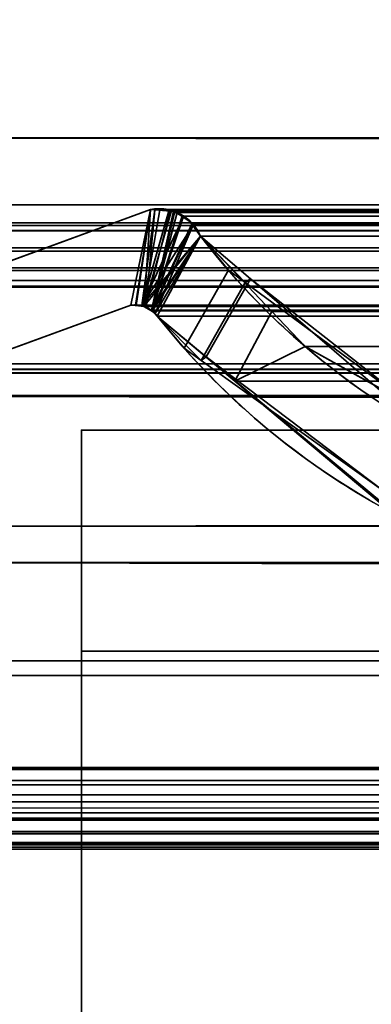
# Model space of a CAD drawing. Header units: millimetres. Extents: x -603 to 3703, y -115 to 249.
# Tile 753 of 1056: x 2490.44 to 2493.62, y -5.2 to 3.72. Entities that reach past the tile are written whole.
import ezdxf

# ---------------------------------------------------------------- set-up
doc = ezdxf.new("R2010")
doc.units = ezdxf.units.MM
doc.layers.add('151', color=7, linetype='Continuous', true_color=0xffffff)

# ---------------------------------------------------------------- blocks, each defined once
blk = doc.blocks.new('UG_SURFACE_003')
at = {"layer": '151', "color": 252, "linetype": 'Continuous', "lineweight": 35}
for points in [[(3703.0001, -13.3, 2212.25), (3703.0001, 230.4, 2212.25), (2296.9999, 230.4, 2212.25), (2296.9999, -13.3, 2212.25)], [(2447, -13.3, 2062.2499), (2447, 230.4, 2062.2499), (3553, 230.4, 2062.2499), (3553, -13.3, 2062.2499)]]:
    blk.add_3dface(points, dxfattribs=at)
blk = doc.blocks.new('UG_SURFACE_168')
at = {"layer": '151', "color": 43, "linetype": 'Continuous', "lineweight": 35}
for points in [[(2490.9999, 0, 2), (2530, 0, 951.5), (2556, 0, 948)], [(2556, 0, 948), (2582, 0, 951.5), (3509.0001, 0, 2), (2490.9999, 0, 2)], [(2490.9999, 0, 2), (2490.9999, 0, 2017), (2530, 0, 1186.5), (2530, 0, 951.5)], [(2490.9999, 0, 2017), (2556, 0, 1190.0001), (2530, 0, 1186.5)], [(2582, 0, 1186.5), (2556, 0, 1190.0001), (2490.9999, 0, 2017), (3509.0001, 0, 2017)], [(2490.9999, -34, 2017), (3509.0001, -34, 2017), (3509.0001, 0, 2017), (2490.9999, 0, 2017)], [(2490.9999, -2), (2490.9999, 0, 2), (3509.0001, 0, 2), (3509.0001, -2)], [(2490.9999, -34, 2017), (2490.9999, 0, 2017), (2490.9999, -25.5, 1148.5), (2490.9999, -28.5, 1148.5)], [(2490.9999, -16.5, 1121.0001), (2490.9999, 0, 2), (2490.9999, -19.75, 1031.9999), (2490.9999, -19.75, 1067)], [(2490.9999, 0, 2), (2490.9999, -2), (2490.9999, -13), (2490.9999, -13, 30.5)], [(2490.9999, -13, 30.5), (2490.9999, -28, 1031.9999), (2490.9999, -19.75, 1031.9999), (2490.9999, 0, 2)], [(2490.9999, 0, 2017), (2490.9999, 0, 2), (2490.9999, -16.5, 1121.0001), (2490.9999, -16.5, 1145)], [(2490.9999, -16.5, 1145), (2490.9999, -25.5, 1145), (2490.9999, -25.5, 1148.5), (2490.9999, 0, 2017)], [(2490.9999, -2), (3509.0001, -2), (3509.0001, -13), (2490.9999, -13)]]:
    blk.add_3dface(points, dxfattribs=at)
blk = doc.blocks.new('UG_SURFACE_222')
at = {"layer": '151', "color": 7, "linetype": 'Continuous', "lineweight": 35}
for points in [[(2489.7101, 1.295, -7.75), (2491.6265, 1.997, -7.75), (2491.4486, 1.1329, -7.75), (2489.9917, 0.5991, -7.75)], [(2489.9917, 0.5991, 2017.2584), (2491.4486, 1.1329, 2015.8014), (2491.6265, 1.997, 2015.6233), (2489.7101, 1.295, 2017.5397)], [(2491.6265, 1.997, -7.75), (2489.7101, 1.295, -7.75), (2489.7101, 1.295, 2017.5397), (2491.6265, 1.997, 2015.6233)], [(2491.4899, 1.1314, -7.75), (2491.4486, 1.1329, -7.75), (2491.6265, 1.997, -7.75)], [(2491.6265, 1.997, 2015.6233), (2491.4486, 1.1329, 2015.8014), (2491.4896, 1.1281, 2015.7604)], [(2491.4896, 1.1281, 2015.7604), (2491.5676, 1.119, 2015.6825), (2491.6265, 1.997, 2015.6233)], [(2491.5466, 1.1294, -7.75), (2491.4899, 1.1314, -7.75), (2491.6265, 1.997, -7.75), (2491.6646, 1.9963, -7.75)], [(2491.6646, 1.9963, -7.75), (2491.7948, 1.9939, -7.75), (2491.5466, 1.1294, -7.75)], [(2491.5466, 1.1294, -7.75), (2491.7948, 1.9939, -7.75), (2491.8027, 1.9904, -7.75), (2491.9243, 1.9346, -7.75)], [(2491.6644, 1.9939, 2015.5857), (2491.6265, 1.997, 2015.6233), (2491.5676, 1.119, 2015.6825), (2491.5831, 1.1172, 2015.667)], [(2491.5831, 1.1172, 2015.667), (2491.8029, 1.9825, 2015.4469), (2491.6644, 1.9939, 2015.5857)], [(2491.8447, 1.979, 2015.4052), (2491.8029, 1.9825, 2015.4469), (2491.5831, 1.1172, 2015.667), (2491.6339, 1.0806, 2015.6159)], [(2491.6265, 1.997, -7.75), (2491.6265, 1.997, 2015.6233), (2491.6644, 1.9939, 2015.5857)], [(2491.6644, 1.9939, 2015.5857), (2491.6646, 1.9963, -7.75), (2491.6265, 1.997, -7.75)], [(2491.6339, 1.0806, 2015.6159), (2491.9224, 1.9273, 2015.3277), (2491.8447, 1.979, 2015.4052)], [(2491.6646, 1.9963, -7.75), (2491.6644, 1.9939, 2015.5857), (2491.8029, 1.9825, 2015.4469)], [(2491.8029, 1.9825, 2015.4469), (2491.7948, 1.9939, -7.75), (2491.6646, 1.9963, -7.75)], [(2491.8029, 1.9825, 2015.4469), (2491.8027, 1.9904, -7.75), (2491.7948, 1.9939, -7.75)], [(2491.8027, 1.9904, -7.75), (2491.8029, 1.9825, 2015.4469), (2491.8447, 1.979, 2015.4052)], [(2491.8447, 1.979, 2015.4052), (2491.9243, 1.9346, -7.75), (2491.8027, 1.9904, -7.75)], [(2491.8447, 1.979, 2015.4052), (2491.9224, 1.9273, 2015.3277), (2491.9243, 1.9346, -7.75)], [(2491.9243, 1.9346, -7.75), (2491.9448, 1.9253, -7.75), (2492.0082, 1.8542, -7.75), (2491.5466, 1.1294, -7.75)], [(2492.0022, 1.8741, 2015.2476), (2491.9224, 1.9273, 2015.3277), (2491.6339, 1.0806, 2015.6159)], [(2491.6339, 1.0806, 2015.6159), (2491.6675, 1.0564, 2015.5826), (2492.013, 1.8578, 2015.2371), (2492.0022, 1.8741, 2015.2476)], [(2491.9448, 1.9253, -7.75), (2491.9243, 1.9346, -7.75), (2491.9224, 1.9273, 2015.3277)], [(2491.9448, 1.9253, -7.75), (2491.9224, 1.9273, 2015.3277), (2492.0022, 1.8741, 2015.2476)], [(2492.0022, 1.8741, 2015.2476), (2492.0082, 1.8542, -7.75), (2491.9448, 1.9253, -7.75)], [(2492.0022, 1.8741, 2015.2476), (2492.013, 1.8578, 2015.2371), (2492.0082, 1.8542, -7.75)], [(2492.0082, 1.8542, -7.75), (2492.058, 1.7985, -7.75), (2492.0785, 1.7573, -7.75), (2491.5466, 1.1294, -7.75)], [(2492.0785, 1.7573, 2015.1713), (2492.013, 1.8578, 2015.2371), (2491.6675, 1.0564, 2015.5826)], [(2492.0082, 1.8542, -7.75), (2492.013, 1.8578, 2015.2371), (2492.0785, 1.7573, 2015.1713)], [(2492.0785, 1.7573, 2015.1713), (2492.058, 1.7985, -7.75), (2492.0082, 1.8542, -7.75)], [(2492.0785, 1.7573, 2015.1713), (2492.0785, 1.7573, -7.75), (2492.058, 1.7985, -7.75)], [(2491.5664, 1.12, -7.75), (2491.5466, 1.1294, -7.75), (2492.0785, 1.7573, -7.75)], [(2492.0785, 1.7573, -7.75), (2491.6339, 1.0875, -7.75), (2491.5664, 1.12, -7.75)], [(2491.6356, 1.0858, -7.75), (2491.6339, 1.0875, -7.75), (2492.0785, 1.7573, -7.75)], [(2491.6856, 1.0331, -7.75), (2491.6356, 1.0858, -7.75), (2492.0785, 1.7573, -7.75)], [(2492.0785, 1.7573, 2015.1713), (2491.6675, 1.0564, 2015.5826), (2491.6856, 1.0331, 2015.5642)], [(2492.0785, 1.7573, -7.75), (2492.5296, 1.3698, -7.75), (2492.131, 0.6632, -7.75), (2491.6856, 1.0331, -7.75)], [(2491.6856, 1.0331, 2015.5642), (2491.9305, 0.7409, 2015.3193), (2492.3308, 1.4475, 2014.919), (2492.0785, 1.7573, 2015.1713)], [(2492.0785, 1.7573, -7.75), (2492.3308, 1.4475, 2014.919), (2492.4812, 1.3368, 2014.7688)], [(2492.0785, 1.7573, -7.75), (2492.0785, 1.7573, 2015.1713), (2492.3308, 1.4475, 2014.919)], [(2492.4812, 1.3368, 2014.7688), (2492.5296, 1.3698, -7.75), (2492.0785, 1.7573, -7.75)], [(2492.4812, 1.3368, 2014.7688), (2492.3308, 1.4475, 2014.919), (2491.9305, 0.7409, 2015.3193), (2492.0843, 0.6308, 2015.1656)], [(2493.7165, -0.6536, -7.75), (2492.131, 0.6632, -7.75), (2492.5296, 1.3698, -7.75), (2494.0252, 0.0846, -7.75)], [(2492.5296, 1.3698, -7.75), (2492.4812, 1.3368, 2014.7688), (2494.0498, 0.1813, 2013.2003)], [(2494.0498, 0.1813, 2013.2003), (2494.0252, 0.0846, -7.75), (2492.5296, 1.3698, -7.75)], [(2494.0498, 0.1813, 2013.2003), (2492.4812, 1.3368, 2014.7688), (2492.0843, 0.6308, 2015.1656), (2493.7387, -0.5532, 2013.5112)], [(2491.4486, 1.1329, 2015.8014), (2489.9917, 0.5991, 2017.2584), (2489.9917, 0.5991, -7.75), (2491.4486, 1.1329, -7.75)], [(2491.4486, 1.1329, -7.75), (2491.4899, 1.1314, -7.75), (2491.4896, 1.1281, 2015.7604)], [(2491.4896, 1.1281, 2015.7604), (2491.4486, 1.1329, 2015.8014), (2491.4486, 1.1329, -7.75)], [(2491.5676, 1.119, 2015.6825), (2491.4896, 1.1281, 2015.7604), (2491.4899, 1.1314, -7.75)], [(2491.4899, 1.1314, -7.75), (2491.5466, 1.1294, -7.75), (2491.5676, 1.119, 2015.6825)], [(2491.5466, 1.1294, -7.75), (2491.5664, 1.12, -7.75), (2491.5676, 1.119, 2015.6825)], [(2491.5664, 1.12, -7.75), (2491.6339, 1.0875, -7.75), (2491.6339, 1.0806, 2015.6159)], [(2491.6339, 1.0806, 2015.6159), (2491.5831, 1.1172, 2015.667), (2491.5664, 1.12, -7.75)], [(2491.5831, 1.1172, 2015.667), (2491.5676, 1.119, 2015.6825), (2491.5664, 1.12, -7.75)], [(2491.6339, 1.0875, -7.75), (2491.6356, 1.0858, -7.75), (2491.6339, 1.0806, 2015.6159)], [(2491.6675, 1.0564, 2015.5826), (2491.6339, 1.0806, 2015.6159), (2491.6356, 1.0858, -7.75)], [(2491.6356, 1.0858, -7.75), (2491.6856, 1.0331, -7.75), (2491.6856, 1.0331, 2015.5642)], [(2491.6856, 1.0331, 2015.5642), (2491.6675, 1.0564, 2015.5826), (2491.6356, 1.0858, -7.75)], [(2491.6856, 1.0331, -7.75), (2492.131, 0.6632, -7.75), (2492.0843, 0.6308, 2015.1656)], [(2492.0843, 0.6308, 2015.1656), (2491.9305, 0.7409, 2015.3193), (2491.6856, 1.0331, -7.75)], [(2491.9305, 0.7409, 2015.3193), (2491.6856, 1.0331, 2015.5642), (2491.6856, 1.0331, -7.75)], [(2493.7387, -0.5532, 2013.5112), (2492.0843, 0.6308, 2015.1656), (2492.131, 0.6632, -7.75)], [(2492.131, 0.6632, -7.75), (2493.7165, -0.6536, -7.75), (2493.7387, -0.5532, 2013.5112)]]:
    blk.add_3dface(points, dxfattribs=at)
blk = doc.blocks.new('UG_SURFACE_223')
at = {"layer": '151', "color": 7, "linetype": 'Continuous', "lineweight": 35}
for points in [[(3512.1751, 2.6459, 2019.4249), (3512.1284, 5.9608, 2019.3784), (2487.8716, 5.9608, 2019.3784), (2487.8249, 2.6459, 2019.4249)], [(2488.795, 2.0412, 2018.4548), (2488.8775, 4.9715, 2018.3723), (3511.1225, 4.9715, 2018.3723), (3511.205, 2.0412, 2018.4548)], [(3512.1696, 1.0733, 2019.4194), (2487.8249, 2.6459, 2019.4249), (2487.7391, 0.3112, 2019.511)], [(3512.1696, 1.0733, 2019.4194), (3512.1751, 2.6459, 2019.4249), (2487.8249, 2.6459, 2019.4249)], [(2488.795, 2.0412, 2018.4548), (3511.2011, 1.9603, 2018.4512), (3511.1883, 1.8784, 2018.4383)], [(2488.795, 2.0412, 2018.4548), (3511.205, 2.0412, 2018.4548), (3511.2011, 1.9603, 2018.4512)], [(3511.1883, 1.8784, 2018.4383), (2488.8117, 1.8784, 2018.4383), (2488.795, 2.0412, 2018.4548)], [(2489.7101, 1.295, 2017.5397), (2491.6265, 1.997, 2015.6233), (2491.4486, 1.1329, 2015.8014), (2489.9917, 0.5991, 2017.2584)], [(2491.6265, 1.997, 2015.6233), (2489.7101, 1.295, 2017.5397), (3510.2899, 1.295, 2017.5397), (3508.3735, 1.997, 2015.6233)], [(2491.4968, 1.1297, 2015.7533), (2491.4486, 1.1329, 2015.8014), (2491.6265, 1.997, 2015.6233)], [(2491.6265, 1.997, 2015.6233), (2491.709, 1.9934, 2015.5411), (2491.5607, 1.1255, 2015.6894), (2491.4968, 1.1297, 2015.7533)], [(2491.569, 1.1208, 2015.6808), (2491.5607, 1.1255, 2015.6894), (2491.709, 1.9934, 2015.5411), (2491.8151, 1.9887, 2015.435)], [(2491.8151, 1.9887, 2015.435), (2491.8339, 1.982, 2015.4161), (2491.6334, 1.0854, 2015.6167), (2491.569, 1.1208, 2015.6808)], [(2491.6265, 1.997, 2015.6233), (3508.3735, 1.997, 2015.6233), (3508.2934, 2.0043, 2015.5432)], [(2491.709, 1.9934, 2015.5411), (2491.6265, 1.997, 2015.6233), (3508.2934, 2.0043, 2015.5432)], [(2491.8339, 1.982, 2015.4161), (2491.8661, 1.9704, 2015.3837), (2491.6334, 1.0854, 2015.6167)], [(2491.6334, 1.0854, 2015.6167), (2491.8661, 1.9704, 2015.3837), (2491.9114, 1.9378, 2015.3384)], [(3508.2934, 2.0043, 2015.5432), (3508.291, 2.0038, 2015.5411), (2491.709, 1.9934, 2015.5411)], [(2491.8151, 1.9887, 2015.435), (2491.709, 1.9934, 2015.5411), (3508.291, 2.0038, 2015.5411)], [(2491.8151, 1.9887, 2015.435), (3508.291, 2.0038, 2015.5411), (3508.1668, 1.974, 2015.4166)], [(3508.1668, 1.974, 2015.4166), (2491.8339, 1.982, 2015.4161), (2491.8151, 1.9887, 2015.435)], [(2491.8661, 1.9704, 2015.3837), (2491.8339, 1.982, 2015.4161), (3508.1668, 1.974, 2015.4166)], [(2491.8661, 1.9704, 2015.3837), (3508.1668, 1.974, 2015.4166), (3508.1148, 1.9616, 2015.3649)], [(3508.1148, 1.9616, 2015.3649), (2491.9114, 1.9378, 2015.3384), (2491.8661, 1.9704, 2015.3837)], [(3508.1148, 1.9616, 2015.3649), (3508.0876, 1.941, 2015.3377), (2491.9114, 1.9378, 2015.3384)], [(2488.8117, 1.8784, 2018.4383), (3511.1883, 1.8784, 2018.4383), (3511.1794, 1.8545, 2018.4293)], [(3511.1794, 1.8545, 2018.4293), (2488.8186, 1.8526, 2018.4314), (2488.8117, 1.8784, 2018.4383)], [(2491.9114, 1.9378, 2015.3384), (2492.0065, 1.8695, 2015.2435), (2491.6434, 1.08, 2015.6066), (2491.6334, 1.0854, 2015.6167)], [(2492.0065, 1.8695, 2015.2435), (2491.9114, 1.9378, 2015.3384), (3508.0876, 1.941, 2015.3377)], [(2492.0065, 1.8695, 2015.2435), (3508.0876, 1.941, 2015.3377), (3507.9935, 1.8695, 2015.2435)], [(2488.8308, 1.8061, 2018.4193), (2488.8186, 1.8526, 2018.4314), (3511.1794, 1.8545, 2018.4293)], [(2488.8308, 1.8061, 2018.4193), (3511.1794, 1.8545, 2018.4293), (3511.1115, 1.6712, 2018.3613)], [(2488.8308, 1.8061, 2018.4193), (3511.1115, 1.6712, 2018.3613), (3511.0958, 1.6501, 2018.3458)], [(3511.0958, 1.6501, 2018.3458), (2488.905, 1.6499, 2018.3451), (2488.8308, 1.8061, 2018.4193)], [(2491.6434, 1.08, 2015.6066), (2492.0065, 1.8695, 2015.2435), (2492.0084, 1.8664, 2015.2414), (2492.0785, 1.7573, 2015.1713)], [(3507.9935, 1.8695, 2015.2435), (2492.0084, 1.8664, 2015.2414), (2492.0065, 1.8695, 2015.2435)], [(3507.9935, 1.8695, 2015.2435), (3507.9916, 1.8664, 2015.2414), (2492.0084, 1.8664, 2015.2414)], [(2492.0084, 1.8664, 2015.2414), (3507.9916, 1.8664, 2015.2414), (3507.9215, 1.7573, 2015.1713), (2492.0785, 1.7573, 2015.1713)], [(2491.6856, 1.0331, 2015.5642), (2491.6434, 1.08, 2015.6066), (2492.0785, 1.7573, 2015.1713)], [(2492.0785, 1.7573, 2015.1713), (2492.7247, 1.0745, 2014.5254), (2492.3894, 0.4432, 2014.8606), (2491.6856, 1.0331, 2015.5642)], [(2492.0785, 1.7573, 2015.1713), (3507.9215, 1.7573, 2015.1713), (3507.2753, 1.0745, 2014.5254), (2492.7247, 1.0745, 2014.5254)], [(2488.905, 1.6499, 2018.3451), (3511.0958, 1.6501, 2018.3458), (3510.993, 1.5104, 2018.2431)], [(2488.9185, 1.6214, 2018.3315), (2488.905, 1.6499, 2018.3451), (3510.993, 1.5104, 2018.2431)], [(2488.9185, 1.6214, 2018.3315), (3510.993, 1.5104, 2018.2431), (3510.9425, 1.4749, 2018.1925)], [(3510.9425, 1.4749, 2018.1925), (2489.0566, 1.4693, 2018.1932), (2488.9185, 1.6214, 2018.3315)], [(2489.079, 1.4448, 2018.1711), (2489.0566, 1.4693, 2018.1932), (3510.9425, 1.4749, 2018.1925)], [(2489.079, 1.4448, 2018.1711), (3510.9425, 1.4749, 2018.1925), (3510.7572, 1.3446, 2018.007)], [(2489.079, 1.4448, 2018.1711), (3510.7572, 1.3446, 2018.007), (3510.7486, 1.3429, 2017.9985)], [(3510.7486, 1.3429, 2017.9985), (2489.2542, 1.3555, 2017.9958), (2489.079, 1.4448, 2018.1711)], [(2489.3539, 1.3048, 2017.8962), (2489.2542, 1.3555, 2017.9958), (3510.7486, 1.3429, 2017.9985)], [(2489.4698, 1.3016, 2017.7801), (2489.3539, 1.3048, 2017.8962), (3510.7486, 1.3429, 2017.9985)], [(3510.7486, 1.3429, 2017.9985), (3510.5288, 1.3001, 2017.7789), (2489.4698, 1.3016, 2017.7801)], [(2489.4698, 1.3016, 2017.7801), (3510.5288, 1.3001, 2017.7789), (3510.4198, 1.2788, 2017.6699)], [(2489.7101, 1.295, 2017.5397), (2489.4698, 1.3016, 2017.7801), (3510.4198, 1.2788, 2017.6699)], [(3510.4198, 1.2788, 2017.6699), (3510.2899, 1.295, 2017.5397), (2489.7101, 1.295, 2017.5397)], [(2487.7391, 0.3112, 2019.511), (3512.2144, 0.3101, 2019.4643), (3512.1696, 1.0733, 2019.4194)], [(3508.5514, 1.1329, 2015.8014), (3510.0083, 0.5991, 2017.2584), (2489.9917, 0.5991, 2017.2584), (2491.4486, 1.1329, 2015.8014)], [(3508.5514, 1.1329, 2015.8014), (2491.4486, 1.1329, 2015.8014), (2491.4968, 1.1297, 2015.7533)], [(3508.5011, 1.1363, 2015.7511), (2491.4968, 1.1297, 2015.7533), (2491.5607, 1.1255, 2015.6894)], [(3508.5011, 1.1363, 2015.7511), (3508.5032, 1.1361, 2015.753), (2491.4968, 1.1297, 2015.7533)], [(2491.4968, 1.1297, 2015.7533), (3508.5032, 1.1361, 2015.753), (3508.5514, 1.1329, 2015.8014)], [(2491.5607, 1.1255, 2015.6894), (3508.4314, 1.1144, 2015.6815), (3508.5011, 1.1363, 2015.7511)], [(2491.5607, 1.1255, 2015.6894), (2491.569, 1.1208, 2015.6808), (3508.4314, 1.1144, 2015.6815)], [(3508.3826, 1.0991, 2015.6326), (2491.569, 1.1208, 2015.6808), (2491.6334, 1.0854, 2015.6167)], [(3508.3826, 1.0991, 2015.6326), (3508.4314, 1.1144, 2015.6815), (2491.569, 1.1208, 2015.6808)], [(2491.6334, 1.0854, 2015.6167), (3508.3673, 1.0844, 2015.6174), (3508.3826, 1.0991, 2015.6326)], [(3508.3673, 1.0844, 2015.6174), (2491.6334, 1.0854, 2015.6167), (2491.6434, 1.08, 2015.6066)], [(2491.6434, 1.08, 2015.6066), (3508.3144, 1.0331, 2015.5642), (3508.3673, 1.0844, 2015.6174)], [(2491.6434, 1.08, 2015.6066), (2491.6856, 1.0331, 2015.5642), (3508.3144, 1.0331, 2015.5642)], [(2492.7247, 1.0745, 2014.5254), (2493.0248, 0.7572, 2014.2252), (2492.3894, 0.4432, 2014.8606)], [(2493.0248, 0.7572, 2014.2252), (2492.7247, 1.0745, 2014.5254), (3507.2753, 1.0745, 2014.5254)], [(2493.0248, 0.7572, 2014.2252), (3507.2753, 1.0745, 2014.5254), (3506.9752, 0.7572, 2014.2252)], [(3508.3144, 1.0331, 2015.5642), (2491.6856, 1.0331, 2015.5642), (2492.3894, 0.4432, 2014.8606)], [(2492.3894, 0.4432, 2014.8606), (3507.6427, 0.3426, 2014.8928), (3508.3144, 1.0331, 2015.5642)], [(2493.8078, -0.7461, 2013.4423), (2492.3894, 0.4432, 2014.8606), (2493.0248, 0.7572, 2014.2252), (2494.4093, -0.0163, 2012.8407)], [(3506.9752, 0.7572, 2014.2252), (3505.5907, -0.0163, 2012.8407), (2494.4093, -0.0163, 2012.8407), (2493.0248, 0.7572, 2014.2252)], [(2488.7698, -0.872, 2018.4803), (3511.1926, 0.5499, 2018.4426), (3511.1868, -0.4242, 2018.4369)], [(2488.7698, -0.872, 2018.4803), (2488.8074, 0.5499, 2018.4426), (3511.1926, 0.5499, 2018.4426)], [(2488.8124, 0.5521, 2018.4376), (3511.1876, 0.5521, 2018.4376), (3511.1926, 0.5499, 2018.4426), (2488.8074, 0.5499, 2018.4426)], [(3511.1854, 0.5531, 2018.4352), (2488.8124, 0.5521, 2018.4376), (2488.8146, 0.5531, 2018.4352)], [(3511.1854, 0.5531, 2018.4352), (3511.1876, 0.5521, 2018.4376), (2488.8124, 0.5521, 2018.4376)], [(2488.8146, 0.5531, 2018.4352), (2488.8208, 0.5528, 2018.4293), (3511.1794, 0.5528, 2018.4293)], [(3511.1794, 0.5528, 2018.4293), (3511.1854, 0.5531, 2018.4352), (2488.8146, 0.5531, 2018.4352)], [(2488.8208, 0.5528, 2018.4293), (2488.8408, 0.5518, 2018.4093), (3511.1594, 0.5519, 2018.4095)], [(3511.1594, 0.5519, 2018.4095), (3511.1794, 0.5528, 2018.4293), (2488.8208, 0.5528, 2018.4293)], [(3511.107, 0.5496, 2018.357), (3511.1594, 0.5519, 2018.4095), (2488.8408, 0.5518, 2018.4093)], [(2488.8408, 0.5518, 2018.4093), (2488.8933, 0.5493, 2018.3568), (3511.107, 0.5496, 2018.357)], [(3510.4823, 0.5216, 2017.7324), (3511.107, 0.5496, 2018.357), (2488.8933, 0.5493, 2018.3568)], [(2488.8933, 0.5493, 2018.3568), (2489.5184, 0.5189, 2017.7317), (3510.4823, 0.5216, 2017.7324)], [(2489.5771, 0.516, 2017.673), (3510.0083, 0.5991, 2017.2584), (3510.3991, 0.5179, 2017.6492)], [(2489.5771, 0.516, 2017.673), (2489.9917, 0.5991, 2017.2584), (3510.0083, 0.5991, 2017.2584)], [(3510.3991, 0.5179, 2017.6492), (3510.4823, 0.5216, 2017.7324), (2489.5184, 0.5189, 2017.7317)], [(3510.3991, 0.5179, 2017.6492), (2489.5184, 0.5189, 2017.7317), (2489.5771, 0.516, 2017.673)], [(3507.3426, 0.0339, 2014.5926), (2492.3894, 0.4432, 2014.8606), (2493.8078, -0.7461, 2013.4423)], [(3507.3426, 0.0339, 2014.5926), (3507.6427, 0.3426, 2014.8928), (2492.3894, 0.4432, 2014.8606)], [(3512.3572, -2.122, 2019.6073), (2487.7391, 0.3112, 2019.511), (2487.6506, -2.0889, 2019.5994)], [(3512.3572, -2.122, 2019.6073), (3512.2144, 0.3101, 2019.4643), (2487.7391, 0.3112, 2019.511)], [(3511.1868, -0.4242, 2018.4369), (2488.6947, -1.1994, 2018.5554), (2488.7698, -0.872, 2018.4803)], [(3511.1868, -0.4242, 2018.4369), (3511.3459, -1.1811, 2018.5959), (2488.6947, -1.1994, 2018.5554)], [(3511.8258, -3.4652, 2019.0759), (2488.1754, -3.4655, 2019.0747), (2488.6947, -1.1994, 2018.5554)], [(2488.6947, -1.1994, 2018.5554), (3511.3459, -1.1811, 2018.5959), (3511.8258, -3.4652, 2019.0759)], [(2487.6506, -2.0889, 2019.5994), (2487.5996, -2.2228, 2019.6505), (3512.3973, -2.2253, 2019.6471)], [(2487.6506, -2.0889, 2019.5994), (3512.3973, -2.2253, 2019.6471), (3512.3572, -2.122, 2019.6073)], [(3512.3973, -2.2253, 2019.6471), (2487.5996, -2.2228, 2019.6505), (2487.2818, -3.0566, 2019.9683)], [(2487.2818, -3.0566, 2019.9683), (3512.7182, -3.0566, 2019.9683), (3512.3973, -2.2253, 2019.6471)], [(3512.7635, -3.1716, 2020.0133), (3512.7251, -3.0741, 2019.9752), (2487.2749, -3.0741, 2019.9752), (2487.2365, -3.1716, 2020.0133)], [(2487.2749, -3.0741, 2019.9752), (3512.7251, -3.0741, 2019.9752), (3512.7182, -3.0566, 2019.9683), (2487.2818, -3.0566, 2019.9683)], [(2487.232, -3.2122, 2020.0181), (3512.768, -3.2122, 2020.0181), (3512.7635, -3.1716, 2020.0133)], [(2487.2365, -3.1716, 2020.0133), (2487.232, -3.2122, 2020.0181), (3512.7635, -3.1716, 2020.0133)], [(3512.768, -3.2122, 2020.0181), (2487.232, -3.2122, 2020.0181), (2487.2215, -3.3021, 2020.0286)], [(3512.7785, -3.3021, 2020.0286), (3512.768, -3.2122, 2020.0181), (2487.2215, -3.3021, 2020.0286)], [(2487.2215, -3.3021, 2020.0286), (2487.2303, -3.3666, 2020.0198), (3512.7697, -3.3666, 2020.0198), (3512.7785, -3.3021, 2020.0286)], [(3512.7442, -3.4761, 2019.9943), (2487.2303, -3.3666, 2020.0198), (2487.2377, -3.4209, 2020.0121)], [(3512.7442, -3.4761, 2019.9943), (3512.7623, -3.4209, 2020.0121), (2487.2303, -3.3666, 2020.0198)], [(3512.7623, -3.4209, 2020.0121), (3512.7697, -3.3666, 2020.0198), (2487.2303, -3.3666, 2020.0198)], [(2487.2377, -3.4209, 2020.0121), (2487.2737, -3.513, 2019.9764), (3512.7249, -3.5104, 2019.9747)], [(3512.7249, -3.5104, 2019.9747), (3512.7442, -3.4761, 2019.9943), (2487.2377, -3.4209, 2020.0121)], [(3511.8399, -3.5319, 2019.0897), (2488.1601, -3.5319, 2019.0897), (2488.1754, -3.4655, 2019.0747)], [(2488.1754, -3.4655, 2019.0747), (3511.8258, -3.4652, 2019.0759), (3511.8399, -3.5319, 2019.0897)], [(3512.6736, -3.6004, 2019.9237), (3512.7249, -3.5104, 2019.9747), (2487.2737, -3.513, 2019.9764)], [(3512.6736, -3.6004, 2019.9237), (2487.2737, -3.513, 2019.9764), (2487.2797, -3.5281, 2019.9704)], [(2487.2797, -3.5281, 2019.9704), (2487.359, -3.634, 2019.891), (3512.6421, -3.6358, 2019.8922)], [(3512.6421, -3.6358, 2019.8922), (3512.6736, -3.6004, 2019.9237), (2487.2797, -3.5281, 2019.9704)], [(2488.0705, -3.6511, 2019.1796), (3511.8399, -3.5319, 2019.0897), (3511.9295, -3.6511, 2019.1796)], [(2488.0705, -3.6511, 2019.1796), (2488.1601, -3.5319, 2019.0897), (3511.8399, -3.5319, 2019.0897)], [(3512.6288, -3.6509, 2019.8786), (2487.359, -3.634, 2019.891), (2487.3729, -3.6524, 2019.8772)], [(3512.6288, -3.6509, 2019.8786), (3512.6421, -3.6358, 2019.8922), (2487.359, -3.634, 2019.891)], [(3512.6288, -3.6509, 2019.8786), (2487.3729, -3.6524, 2019.8772), (2487.483, -3.7332, 2019.7668)], [(2487.483, -3.7332, 2019.7668), (3512.517, -3.7332, 2019.7668), (3512.6288, -3.6509, 2019.8786)], [(3511.9295, -3.6511, 2019.1796), (2488.0633, -3.6559, 2019.1867), (2488.0705, -3.6511, 2019.1796)], [(3511.9295, -3.6511, 2019.1796), (3511.9367, -3.6559, 2019.1867), (2488.0633, -3.6559, 2019.1867)], [(2487.4995, -3.7378, 2019.7506), (3512.5005, -3.7378, 2019.7506), (3512.517, -3.7332, 2019.7668), (2487.483, -3.7332, 2019.7668)], [(2487.6394, -3.7769, 2019.6106), (3512.3606, -3.7769, 2019.6106), (3512.5005, -3.7378, 2019.7506), (2487.4995, -3.7378, 2019.7506)], [(2487.9165, -3.7538, 2019.3336), (3512.0602, -3.7382, 2019.3102), (3512.0835, -3.7538, 2019.3336)], [(2487.9165, -3.7538, 2019.3336), (2487.9398, -3.7382, 2019.3102), (3512.0602, -3.7382, 2019.3102)], [(2488.0633, -3.6559, 2019.1867), (3511.9367, -3.6559, 2019.1867), (3512.0602, -3.7382, 2019.3102), (2487.9398, -3.7382, 2019.3102)], [(3512.3026, -3.7931, 2019.5527), (2487.6394, -3.7769, 2019.6106), (2487.6974, -3.7931, 2019.5527)], [(3512.3026, -3.7931, 2019.5527), (3512.3606, -3.7769, 2019.6106), (2487.6394, -3.7769, 2019.6106)], [(2487.6974, -3.7931, 2019.5527), (3512.2063, -3.7758, 2019.4561), (3512.3026, -3.7931, 2019.5527)], [(2487.6974, -3.7931, 2019.5527), (2487.7937, -3.7758, 2019.4561), (3512.2063, -3.7758, 2019.4561)], [(3512.0835, -3.7538, 2019.3336), (2487.7937, -3.7758, 2019.4561), (2487.9165, -3.7538, 2019.3336)], [(3512.0835, -3.7538, 2019.3336), (3512.2063, -3.7758, 2019.4561), (2487.7937, -3.7758, 2019.4561)]]:
    blk.add_3dface(points, dxfattribs=at)
blk = doc.blocks.new('UG_SURFACE_230')
at = {"layer": '151', "color": 252, "linetype": 'Continuous', "lineweight": 35}
for points in [[(2485.5001, -30.22, 2021.75), (3514.4999, -30.22, 2021.75), (3514.4999, 62.62, 2021.75), (2485.5001, 62.62, 2021.75)], [(2487, -30.22, 2020.2501), (2487, 62.62, 2020.2501), (3513, 62.62, 2020.2501), (3513, -30.22, 2020.2501)]]:
    blk.add_3dface(points, dxfattribs=at)

msp = doc.modelspace()

# ---------------------------------------------------------------- linework, layer by layer
at = {"layer": '151', "color": 252, "linetype": 'Continuous', "lineweight": -3, "true_color": 0x939598}
for p, q in [((3512.175, 2.6459, 2019.425), (2487.825, 2.6459, 2019.425)), ((2488.7951, 2.0412, 2018.4549), (3511.2049, 2.0412, 2018.4549)), ((2489.7101, 1.295, -7.75), (2491.6266, 1.997, -7.75)), ((2489.7101, 1.295, 2017.5399), (2491.6266, 1.997, 2015.6234)), ((2489.7101, 1.295, 2017.5399), (2491.6266, 1.997, 2015.6234)), ((2491.6266, 1.997, -7.75), (2491.6266, 1.997, 2015.6234)), ((2491.6266, 1.997, 2015.6234), (3508.3734, 1.997, 2015.6234)), ((2488.8117, 1.8784, 2018.4383), (3511.1883, 1.8784, 2018.4383)), ((2492.0786, 1.7573, -7.75), (2492.0786, 1.7573, 2015.1714)), ((2492.0786, 1.7573, 2015.1714), (3507.9214, 1.7573, 2015.1714)), ((2489.7101, 1.295, 2017.5399), (3510.2899, 1.295, 2017.5399)), ((2491.4485, 1.1329, -7.75), (2489.9916, 0.5991, -7.75)), ((2491.4485, 1.1329, 2015.8015), (2489.9916, 0.5991, 2017.2584)), ((2489.9916, 0.5991, 2017.2584), (2491.4485, 1.1329, 2015.8015)), ((3508.5515, 1.1329, 2015.8015), (2491.4485, 1.1329, 2015.8015)), ((2491.4485, 1.1329, 2015.8015), (2491.4485, 1.1329, -7.75)), ((2491.6857, 1.0331, 2015.5643), (2491.6857, 1.0331, -7.75)), ((3508.3143, 1.0331, 2015.5643), (2491.6857, 1.0331, 2015.5643)), ((3511.1926, 0.5499, 2018.4426), (2488.8074, 0.5499, 2018.4426)), ((3510.0084, 0.5991, 2017.2584), (2489.9916, 0.5991, 2017.2584)), ((2491, 0, 2), (2491, -2)), ((2491, 0, 2017), (2491, -34, 2017)), ((2491, 0, 2), (3509, 0, 2)), ((2491, 0, 2017), (3509, 0, 2017)), ((2491, 0, 2017), (2491, 0, 2)), ((2491, -2), (2491, -13)), ((2491, -2), (3509, -2)), ((3512.7183, -3.0566, 2019.9683), (2487.2817, -3.0566, 2019.9683)), ((3511.8398, -3.5319, 2019.0898), (2488.1602, -3.5319, 2019.0898)), ((3512.5169, -3.7332, 2019.7669), (2487.4831, -3.7332, 2019.7669))]:
    msp.add_line(p, q, dxfattribs=at)
for points in [[(2492.0786, 1.7573, 2015.1714), (2492.0025, 1.9333, 2015.2475), (2491.8149, 2.0331, 2015.4351), (2491.6266, 1.997, 2015.6234)], [(2491.6266, 1.997, -7.75), (2491.8149, 2.0331, -7.75), (2492.0025, 1.9333, -7.75), (2492.0786, 1.7573, -7.75)], [(2492.0786, 1.7573, -7.75), (2493.5586, -0.1772, -7.75), (2495.9855, -1.1357, -7.75), (2498.3876, -0.7357, -7.75)], [(2498.3876, -0.7357, 2008.8624), (2495.9855, -1.1357, 2011.2645), (2493.5586, -0.1772, 2013.6914), (2492.0786, 1.7573, 2015.1714)], [(2491.4485, 1.1329, 2015.8015), (2491.5402, 1.1489, 2015.7098), (2491.633, 1.1099, 2015.617), (2491.6857, 1.0331, 2015.5643)], [(2491.4485, 1.1329, -7.75), (2491.5402, 1.1489, -7.75), (2491.633, 1.1099, -7.75), (2491.6857, 1.0331, -7.75)], [(2498.2856, -1.4582, 2008.9644), (2495.7947, -1.9092, 2011.4553), (2493.2574, -0.9513, 2013.9926), (2491.6857, 1.0331, 2015.5643)], [(2491.6857, 1.0331, -7.75), (2493.2574, -0.9513, -7.75), (2495.7947, -1.9092, -7.75), (2498.2856, -1.4582, -7.75)]]:
    msp.add_open_spline(points, degree=3, dxfattribs=at)
for points, knots in [([(2492.0786, 1.7573, 2015.1714), (2492.06, 1.8004, 2015.19), (2492.0347, 1.8384, 2015.2153), (2491.9927, 1.8849, 2015.2573), (2491.978, 1.8988, 2015.272), (2491.9476, 1.9238, 2015.3024), (2491.9318, 1.9349, 2015.3182), (2491.8995, 1.9546, 2015.3505), (2491.883, 1.9631, 2015.367), (2491.8494, 1.9777, 2015.4006), (2491.8323, 1.9838, 2015.4177), (2491.7535, 2.0063, 2015.4965), (2491.6889, 2.0089, 2015.5611), (2491.6266, 1.997, 2015.6234)], [0, 0, 0, 0, 0.212583, 0.212583, 0.316013, 0.316013, 0.419341, 0.419341, 0.522607, 0.522607, 0.625835, 0.625835, 1, 1, 1, 1]), ([(2498.3876, -0.7357, 2008.8624), (2497.2632, -0.923, 2009.9868), (2496.1398, -0.8246, 2011.1102), (2494.5014, -0.226, 2012.7486), (2493.9755, 0.0461, 2013.2745), (2492.9724, 0.7643, 2014.2776), (2492.4959, 1.2119, 2014.7541), (2492.0786, 1.7573, 2015.1714)], [0, 0, 0, 0, 0.5, 0.5, 0.75, 0.75, 1, 1, 1, 1]), ([(2491.4485, 1.1329, 2015.8015), (2491.4857, 1.1394, 2015.7643), (2491.5241, 1.137, 2015.7259), (2491.5895, 1.1165, 2015.6605), (2491.6179, 1.1015, 2015.6321), (2491.6587, 1.067, 2015.5913), (2491.6732, 1.0513, 2015.5768), (2491.6857, 1.0331, 2015.5643)], [0, 0, 0, 0, 0.441696, 0.441696, 0.790152, 0.790152, 1, 1, 1, 1]), ([(2491.6857, 1.0331, 2015.5643), (2492.1283, 0.4742, 2015.1217), (2492.6182, 0.0282, 2014.6318), (2493.666, -0.7016, 2013.584), (2494.2277, -0.9829, 2013.0223), (2495.9254, -1.5783, 2011.3246), (2497.1153, -1.6701, 2010.1347), (2498.2856, -1.4582, 2008.9644)], [0, 0, 0, 0, 0.25, 0.25, 0.5, 0.5, 1, 1, 1, 1])]:
    msp.add_open_spline(points, degree=3, knots=knots, dxfattribs=at)

# ---------------------------------------------------------------- block references
for name in ['UG_SURFACE_003', 'UG_SURFACE_230', 'UG_SURFACE_168', 'UG_SURFACE_222', 'UG_SURFACE_223']:
    msp.add_blockref(name, (0, 0), dxfattribs=at)

doc.saveas('drawing.dxf')
